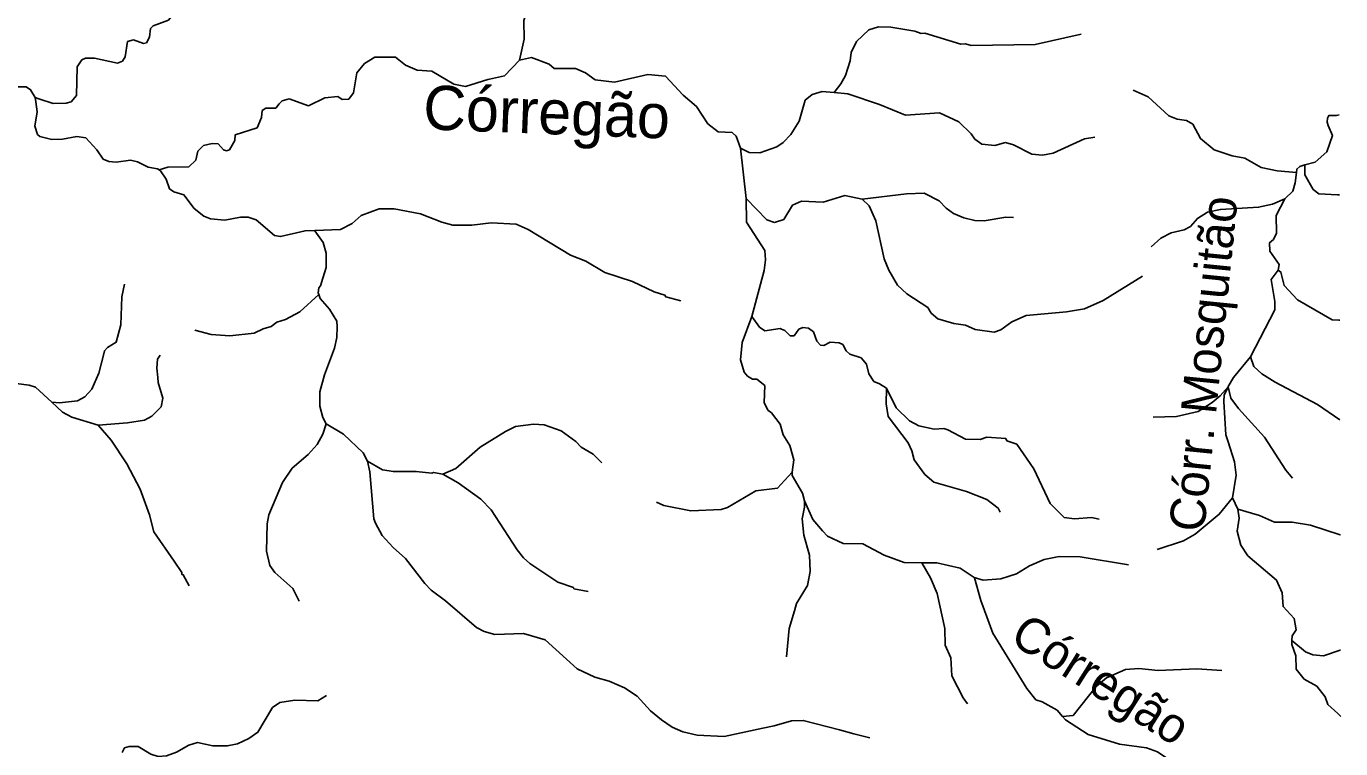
# Model space of a CAD drawing. Extents: x 393 to 446.6, y 8175.5 to 8231.
# Drawn here: x 440.67 to 446.61, y 8185.92 to 8189.19 of the extents above; entities that cross this region are included whole.
import ezdxf
from ezdxf.enums import TextEntityAlignment as Align

# ---------------------------------------------------------------- set-up
doc = ezdxf.new("R2010")
doc.units = 0
doc.header["$LTSCALE"] = 0.064
doc.linetypes.add('LONG_DASHED', pattern=[7.5, 6, -1.5])
doc.layers.add('61', color=7, linetype='Continuous')
doc.layers.add('7', color=7, linetype='Continuous', lineweight=25)
doc.layers.add('9', color=7, linetype='LONG_DASHED', lineweight=25)

msp = doc.modelspace()

# ---------------------------------------------------------------- linework, layer by layer
at = {"layer": '7'}
msp.add_line((446.1457, 8187.0026), (446.1222, 8187.0539), dxfattribs=at)
for points in [[(440.7119, 8188.8644), (440.7118, 8188.8652), (440.6909, 8188.8997), (440.6699, 8188.9126), (440.5924, 8188.9126), (440.5666, 8188.9061), (440.5326, 8188.911), (440.5246, 8188.9287), (440.5287, 8188.9933), (440.5217, 8189.0003), (440.3776, 8188.9949), (440.3647, 8189.0046), (440.3421, 8189.0789), (440.3292, 8189.0934)], [(445.6735, 8188.8981), (445.7408, 8188.8685), (445.8335, 8188.7811), (445.8722, 8188.7675), (445.9146, 8188.7613), (445.9421, 8188.7439), (445.9771, 8188.6793), (446.0388, 8188.6277), (446.1197, 8188.6014), (446.1774, 8188.591), (446.2513, 8188.5478), (446.3241, 8188.5331), (446.4103, 8188.5253)], [(441.2718, 8188.5373), (441.2642, 8188.5429), (441.2222, 8188.5492), (441.1737, 8188.5734), (441.1414, 8188.5815), (441.0768, 8188.5718), (441.0445, 8188.5751), (441.0187, 8188.5864), (440.9896, 8188.6284), (440.9396, 8188.6816), (440.8992, 8188.6881), (440.8346, 8188.6768), (440.7862, 8188.6752), (440.7328, 8188.6881), (440.7216, 8188.6978), (440.7102, 8188.735), (440.7199, 8188.7996), (440.7142, 8188.8454), (440.7119, 8188.8644)], [(446.4492, 8188.5595), (446.4955, 8188.5724), (446.5475, 8188.6189), (446.5735, 8188.6935), (446.5542, 8188.7376), (446.5498, 8188.7538), (446.5508, 8188.772), (446.5569, 8188.7829), (446.5913, 8188.7834), (446.6041, 8188.7859)], [(441.9743, 8188.2635), (441.931, 8188.2618), (441.8196, 8188.236), (441.7922, 8188.2408), (441.7098, 8188.3119), (441.6743, 8188.3232), (441.6388, 8188.3232), (441.5677, 8188.3102), (441.5031, 8188.3167), (441.4741, 8188.328), (441.4305, 8188.3635), (441.3882, 8188.4188), (441.3836, 8188.4249), (441.3384, 8188.4378), (441.319, 8188.4523), (441.3029, 8188.496), (441.2782, 8188.5325), (441.2718, 8188.5373)], [(446.3583, 8188.4059), (446.3941, 8188.4416), (446.4053, 8188.4793), (446.4103, 8188.5253)], [(446.4103, 8188.5253), (446.412, 8188.5409), (446.4268, 8188.5532), (446.4492, 8188.5595)], [(446.605, 8188.4242), (446.5965, 8188.4246), (446.512, 8188.4284), (446.487, 8188.4488), (446.448, 8188.5147), (446.4492, 8188.5595)], [(445.7545, 8188.1895), (445.7986, 8188.2284), (445.8453, 8188.2534), (445.904, 8188.2668), (445.9317, 8188.2812), (445.9632, 8188.3183), (446.0082, 8188.3455), (446.0672, 8188.3586), (446.2396, 8188.3681), (446.3024, 8188.3823), (446.3583, 8188.4059)], [(446.3287, 8188.0836), (446.3332, 8188.1091), (446.2899, 8188.1696), (446.2893, 8188.2078), (446.3071, 8188.2232), (446.32, 8188.251), (446.3185, 8188.3305), (446.3583, 8188.4059)], [(443.629, 8187.9451), (443.5615, 8187.9626), (443.5571, 8187.9711), (443.5087, 8187.9857), (443.4102, 8188.0325), (443.2859, 8188.0729), (443.2003, 8188.1245), (443.1309, 8188.152), (442.9387, 8188.2682), (442.8854, 8188.2925), (442.7724, 8188.2973), (442.6852, 8188.2876), (442.598, 8188.2876), (442.5495, 8188.3005), (442.4526, 8188.3393), (442.3332, 8188.3619), (442.2653, 8188.3619), (442.1846, 8188.3312), (442.1442, 8188.2957), (442.0909, 8188.2682), (441.9743, 8188.2635)], [(441.9925, 8187.9745), (441.9901, 8187.9807), (441.9924, 8188.004), (442.0005, 8188.0131), (442.0115, 8188.0481), (442.0263, 8188.0955), (442.0263, 8188.1601), (442.0134, 8188.2085), (441.975, 8188.2625), (441.9743, 8188.2635)], [(446.2026, 8187.6913), (446.3134, 8187.9049), (446.3135, 8187.9429), (446.2959, 8188.041), (446.3287, 8188.0836)], [(446.6064, 8187.8572), (446.6027, 8187.8575), (446.5726, 8187.8597), (446.4161, 8187.9505), (446.3558, 8188.015), (446.3408, 8188.0753), (446.3287, 8188.0836)], [(441.1151, 8188.0203), (441.1026, 8187.9631), (441.0978, 8187.8371), (441.0768, 8187.758), (441.0381, 8187.7338), (441.0251, 8187.7192), (441.0232, 8187.7119), (440.9993, 8187.6175), (440.967, 8187.5465), (440.9363, 8187.5109), (440.9024, 8187.4931), (440.8217, 8187.4835), (440.7866, 8187.4863)], [(441.4328, 8187.813), (441.5064, 8187.7935), (441.5903, 8187.787), (441.7002, 8187.7984), (441.7421, 8187.8193), (441.7777, 8187.829), (441.8035, 8187.8484), (441.8423, 8187.8613), (441.9068, 8187.8952), (441.9925, 8187.9745)], [(442.0269, 8187.3892), (442.0106, 8187.4183), (441.9972, 8187.469), (441.9972, 8187.5336), (442.0182, 8187.6111), (442.0634, 8187.7306), (442.0747, 8187.779), (442.0764, 8187.8275), (442.0747, 8187.8533), (442.0408, 8187.9082), (441.9994, 8187.9563), (441.9925, 8187.9745)], [(441.2763, 8187.7001), (441.2647, 8187.6814), (441.2609, 8187.6401), (441.265, 8187.5989), (441.2674, 8187.5755), (441.2883, 8187.5045), (441.2803, 8187.4657), (441.2383, 8187.4237), (441.206, 8187.4059), (441.1285, 8187.393), (440.9958, 8187.3828)], [(446.1015, 8187.5567), (446.1023, 8187.5586), (446.126, 8187.5979), (446.2026, 8187.6913)], [(446.6075, 8187.4078), (446.5057, 8187.4769), (446.3146, 8187.5774), (446.2538, 8187.6156), (446.2181, 8187.649), (446.2026, 8187.6913)], [(440.7866, 8187.4863), (440.7135, 8187.5545), (440.6844, 8187.5642), (440.6247, 8187.5707), (440.4535, 8187.5674), (440.4164, 8187.5771), (440.3793, 8187.5868), (440.3373, 8187.6126), (440.2985, 8187.6191), (440.2404, 8187.6175), (440.1855, 8187.6304), (440.1535, 8187.6449)], [(445.7639, 8187.419), (445.8682, 8187.4219), (445.9669, 8187.445), (446.0304, 8187.4859), (446.0659, 8187.5158), (446.1015, 8187.5567)], [(446.1222, 8187.0539), (446.139, 8187.1562), (446.1308, 8187.2176), (446.1019, 8187.3077), (446.0917, 8187.3395), (446.0828, 8187.4902), (446.0848, 8187.5191), (446.1015, 8187.5567)], [(446.3934, 8187.1428), (446.3633, 8187.1788), (446.2666, 8187.328), (446.1482, 8187.4581), (446.1142, 8187.505), (446.1015, 8187.5567)], [(440.9958, 8187.3828), (440.8766, 8187.4189), (440.8346, 8187.4415), (440.7866, 8187.4863)], [(441.4068, 8186.656), (441.3804, 8186.7068), (441.3739, 8186.7084), (441.3739, 8186.7164), (441.34, 8186.7682), (441.248, 8186.9006), (441.2286, 8186.9781), (441.185, 8187.0943), (441.1252, 8187.2074), (441.0542, 8187.3156), (440.9958, 8187.3828)], [(441.9036, 8186.5867), (441.8762, 8186.6438), (441.7938, 8186.7164), (441.7712, 8186.7488), (441.7566, 8186.8134), (441.7599, 8186.9361), (441.7679, 8186.9781), (441.8293, 8187.1234), (441.8729, 8187.188), (441.9456, 8187.2509), (441.9859, 8187.2962), (442.0118, 8187.343), (442.0269, 8187.3892)], [(442.2133, 8187.22), (442.1935, 8187.2572), (442.1039, 8187.343), (442.0269, 8187.3892)], [(443.2723, 8187.2127), (443.2327, 8187.2511), (443.1793, 8187.2832), (443.155, 8187.3091), (443.0889, 8187.3575), (443.0114, 8187.385), (442.9629, 8187.3882), (442.8822, 8187.3769), (442.837, 8187.3543), (442.7223, 8187.2832), (442.6125, 8187.1863), (442.5535, 8187.161)], [(442.5535, 8187.161), (442.5116, 8187.1692), (442.5043, 8187.1653), (442.4333, 8187.1734), (442.3299, 8187.1734), (442.2815, 8187.1815), (442.2133, 8187.22)], [(444.4825, 8185.9685), (444.4114, 8185.9871), (444.3452, 8186.0059), (444.182, 8186.0479), (444.1288, 8186.0463), (444.0513, 8186.0237), (444, 8186.0127), (443.8252, 8185.9752), (443.7025, 8185.9817), (443.6379, 8185.9962), (443.5895, 8186.0172), (443.541, 8186.0511), (443.4925, 8186.0915), (443.4312, 8186.1577), (443.3747, 8186.1949), (443.3053, 8186.2255), (443.2407, 8186.2433), (443.1599, 8186.2804), (443.0162, 8186.4129), (442.9177, 8186.4403), (442.7885, 8186.4371), (442.7401, 8186.45), (442.7062, 8186.4678), (442.5657, 8186.5889), (442.5011, 8186.6373), (442.472, 8186.6664), (442.3848, 8186.7794), (442.3283, 8186.8295), (442.2798, 8186.8844), (442.2491, 8186.9393), (442.2411, 8186.9587), (442.2233, 8187.1718), (442.2133, 8187.22)], [(443.2107, 8186.6314), (443.1455, 8186.643), (443.1437, 8186.6486), (443.0727, 8186.6728), (442.9468, 8186.7568), (442.9177, 8186.7826), (442.8886, 8186.8198), (442.7723, 8187.0007), (442.7255, 8187.0491), (442.6222, 8187.1217), (442.5535, 8187.161)], [(445.7813, 8186.821), (445.9011, 8186.8599), (445.9538, 8186.8896), (446.0621, 8186.9801), (446.1222, 8187.0539)], [(446.3901, 8186.4091), (446.3907, 8186.431), (446.4088, 8186.4579), (446.4009, 8186.5091), (446.3507, 8186.5624), (446.3462, 8186.6244), (446.3212, 8186.6822), (446.1904, 8186.7927), (446.1596, 8186.8406), (446.1424, 8186.9044), (446.1518, 8186.9619), (446.1457, 8187.0026)], [(446.6088, 8186.8862), (446.6078, 8186.8865), (446.474, 8186.9308), (446.392, 8186.944), (446.3113, 8186.9444), (446.2441, 8186.9747), (446.1457, 8187.0026)], [(446.6108, 8186.0661), (446.5977, 8186.0784), (446.5533, 8186.12), (446.5411, 8186.1542), (446.5029, 8186.2023), (446.4453, 8186.2346), (446.4094, 8186.28), (446.4086, 8186.3392), (446.3895, 8186.3904), (446.3901, 8186.4091)], [(446.6101, 8186.3653), (446.6087, 8186.3649), (446.5329, 8186.3405), (446.4855, 8186.3447), (446.4513, 8186.3579), (446.3901, 8186.4091)], [(442.0284, 8186.1599), (441.9892, 8186.1367), (441.8842, 8186.14), (441.8164, 8186.1287), (441.7841, 8186.1061), (441.7179, 8185.9946), (441.6775, 8185.9656), (441.6259, 8185.9413), (441.5873, 8185.9345), (441.5807, 8185.9333), (441.5144, 8185.9333), (441.445, 8185.9478), (441.4063, 8185.9365), (441.3497, 8185.9042), (441.3045, 8185.888), (441.2674, 8185.8848), (441.2336, 8185.8949)], [(441.2336, 8185.8949), (441.177, 8185.93), (441.1366, 8185.93), (441.1156, 8185.9236), (441.1042, 8185.9026)]]:
    msp.add_lwpolyline(points, dxfattribs=at)
at = {"layer": '9'}
msp.add_line((443.9248, 8188.408), (443.8981, 8188.6356), dxfattribs=at)
for points in [[(443.1687, 8189.6329), (443.1662, 8189.6112), (443.1581, 8189.5423), (443.1242, 8189.463), (443.0741, 8189.3923), (442.9527, 8189.2754), (442.9293, 8189.2425), (442.9193, 8189.2135), (442.9193, 8189.2127), (442.9207, 8189.1291), (442.9003, 8189.0335)], [(441.3406, 8189.2588), (441.3389, 8189.2456), (441.3138, 8189.2141), (441.2445, 8189.1884), (441.233, 8189.1774), (441.228, 8189.1378), (441.2142, 8189.1117), (441.2011, 8189.1091), (441.156, 8189.1251), (441.1281, 8189.1182), (441.1178, 8189.048), (441.1052, 8189.0292), (441.0836, 8189.0201), (440.9799, 8189.0432), (440.938, 8189.0431), (440.9217, 8189.0356), (440.9011, 8189.004), (440.8981, 8188.8733), (440.8746, 8188.8458), (440.851, 8188.8384), (440.7924, 8188.8375), (440.7271, 8188.8593), (440.7119, 8188.8644)], [(445.4373, 8189.1513), (445.2308, 8189.104), (444.9403, 8189.1), (444.915, 8189.1077), (444.8935, 8189.1066), (444.7314, 8189.1561), (444.7142, 8189.1548), (444.6868, 8189.1645), (444.5782, 8189.1825), (444.5228, 8189.1837), (444.4791, 8189.1706), (444.423, 8189.1181), (444.3985, 8189.0675), (444.3934, 8189.0302), (444.3725, 8188.9643), (444.3523, 8188.9267), (444.3212, 8188.8873)], [(442.9003, 8189.0335), (442.8322, 8188.9622), (442.7641, 8188.948), (442.7563, 8188.9456), (442.6561, 8188.9144), (442.6032, 8188.9254), (442.5035, 8188.9836), (442.4375, 8188.9884), (442.3849, 8189.0112), (442.3403, 8189.0464), (442.2461, 8189.0464), (442.1996, 8189.0183), (442.1645, 8188.9767), (442.1496, 8188.886), (442.1291, 8188.8579), (442.0986, 8188.8563), (442.0794, 8188.8686), (442.0208, 8188.8625), (441.9471, 8188.8274), (441.8583, 8188.859), (441.8269, 8188.8499), (441.8144, 8188.8362), (441.7995, 8188.816), (441.7774, 8188.8171), (441.7534, 8188.8162), (441.7377, 8188.8057), (441.7338, 8188.7736), (441.7143, 8188.7271), (441.6154, 8188.6961), (441.6134, 8188.6702), (441.589, 8188.6285), (441.5764, 8188.6229), (441.5626, 8188.6285), (441.5379, 8188.6553), (441.5115, 8188.6572), (441.4717, 8188.6481), (441.4457, 8188.6217), (441.4376, 8188.5815), (441.4051, 8188.5505), (441.3115, 8188.55), (441.2718, 8188.5373)], [(443.8981, 8188.6356), (443.8783, 8188.6906), (443.8609, 8188.707), (443.7979, 8188.7095), (443.7503, 8188.7461), (443.6992, 8188.8236), (443.6392, 8188.8746), (443.5601, 8188.961), (443.4801, 8188.9686), (443.3292, 8188.9337), (443.2418, 8188.9449), (443.1974, 8188.9759), (443.1522, 8188.9962), (443.0563, 8188.9952), (443.0337, 8189.015), (442.954, 8189.0453), (442.9003, 8189.0335)], [(444.3212, 8188.8873), (444.2679, 8188.892), (444.2229, 8188.8783), (444.1908, 8188.8534), (444.1637, 8188.7584), (444.1253, 8188.6979), (444.0912, 8188.6609), (444.0623, 8188.6421), (443.986, 8188.6139), (443.9371, 8188.6165), (443.8981, 8188.6356)], [(445.4994, 8188.6861), (445.4534, 8188.6785), (445.3121, 8188.6132), (445.2636, 8188.6042), (445.2153, 8188.6092), (445.1325, 8188.6511), (445.0956, 8188.6619), (445.0474, 8188.6479), (444.9887, 8188.6531), (444.957, 8188.6757), (444.9409, 8188.7005), (444.8845, 8188.754), (444.7972, 8188.7957), (444.6435, 8188.7854), (444.526, 8188.8333), (444.3838, 8188.8818), (444.3212, 8188.8873)], [(444.4476, 8188.4051), (444.3696, 8188.4214), (444.2718, 8188.3914), (444.1742, 8188.3956), (444.1329, 8188.3785), (444.0948, 8188.3123), (444.0524, 8188.299), (444.0176, 8188.3122), (443.9248, 8188.408)], [(443.9504, 8187.875), (444.0059, 8188.0822), (444.0118, 8188.1308), (444.0091, 8188.1725), (443.9262, 8188.3017), (443.9248, 8188.408)], [(445.1327, 8188.3227), (445.0979, 8188.3237), (445.0002, 8188.3069), (444.9582, 8188.3086), (444.9075, 8188.3206), (444.8608, 8188.3399), (444.8275, 8188.3639), (444.7964, 8188.3978), (444.7287, 8188.4327), (444.6494, 8188.4296), (444.4476, 8188.4051)], [(445.7155, 8188.0564), (445.5369, 8187.9461), (445.4529, 8187.9098), (445.3715, 8187.8951), (445.1894, 8187.8788), (445.1243, 8187.8503), (445.0755, 8187.814), (445.0441, 8187.8033), (444.9588, 8187.8154), (444.9155, 8187.8357), (444.8625, 8187.8422), (444.7903, 8187.8639), (444.7604, 8187.8899), (444.7454, 8187.9145), (444.65, 8187.9768), (444.608, 8188.0154), (444.5689, 8188.0838), (444.5481, 8188.1355), (444.5099, 8188.3063), (444.4806, 8188.3744), (444.4476, 8188.4051)], [(444.1318, 8187.1711), (444.1402, 8187.2256), (444.1211, 8187.2911), (444.0918, 8187.3397), (444.0772, 8187.387), (444.0393, 8187.4393), (444.0218, 8187.4514), (444.0052, 8187.4858), (444.0083, 8187.5629), (443.972, 8187.5903), (443.9527, 8187.591), (443.9306, 8187.604), (443.9148, 8187.6226), (443.8986, 8187.6787), (443.9032, 8187.7248), (443.9064, 8187.7563), (443.9504, 8187.875)], [(444.5579, 8187.5498), (444.5267, 8187.5705), (444.501, 8187.5808), (444.4792, 8187.6146), (444.4678, 8187.6589), (444.4436, 8187.6876), (444.3932, 8187.7044), (444.3764, 8187.7187), (444.3611, 8187.7479), (444.3442, 8187.7555), (444.304, 8187.7579), (444.2752, 8187.7431), (444.2597, 8187.7452), (444.2435, 8187.7621), (444.2285, 8187.8047), (444.2053, 8187.8214), (444.1807, 8187.8243), (444.1626, 8187.8169), (444.1411, 8187.7868), (444.1223, 8187.7867), (444.0996, 8187.8117), (444.0831, 8187.8177), (444.0782, 8187.8195), (444.0086, 8187.8096), (443.9848, 8187.8263), (443.9504, 8187.875)], [(445.0717, 8186.9895), (445.0632, 8187.007), (445.0111, 8187.0471), (444.9201, 8187.0829), (444.7724, 8187.1247), (444.7315, 8187.1601), (444.6828, 8187.2268), (444.6733, 8187.2673), (444.6566, 8187.3026), (444.5665, 8187.4223), (444.5563, 8187.4789), (444.5579, 8187.5498)], [(445.5199, 8186.9579), (445.4852, 8186.9651), (445.4077, 8186.9587), (445.3609, 8186.9652), (445.2979, 8187.0281), (445.2236, 8187.1848), (445.1477, 8187.2978), (445.1025, 8187.3123), (445.0977, 8187.322), (445.011, 8187.329), (444.9814, 8187.3188), (444.9152, 8187.3204), (444.8361, 8187.3624), (444.8167, 8187.3672), (444.7731, 8187.3656), (444.7037, 8187.3801), (444.6617, 8187.4027), (444.6022, 8187.4621), (444.5579, 8187.5498)], [(443.5186, 8187.0354), (443.5515, 8187.0201), (443.6738, 8186.996), (443.8112, 8187.0013), (443.8391, 8187.01), (443.9671, 8187.0854), (444.0657, 8187.0979), (444.1318, 8187.1711)], [(444.1876, 8187.0401), (444.1787, 8187.0754), (444.1326, 8187.156), (444.1318, 8187.1711)], [(444.107, 8186.3361), (444.119, 8186.4641), (444.1421, 8186.5435), (444.1518, 8186.5767), (444.2012, 8186.6585), (444.2127, 8186.7214), (444.2108, 8186.7946), (444.1853, 8186.886), (444.1774, 8186.9596), (444.1883, 8187.0127), (444.1876, 8187.0401)], [(444.7182, 8186.7612), (444.6388, 8186.7621), (444.5481, 8186.7954), (444.4516, 8186.8467), (444.3625, 8186.8472), (444.2912, 8186.8803), (444.2689, 8186.9058), (444.225, 8186.9558), (444.1876, 8187.0401)], [(444.9539, 8186.6947), (444.8913, 8186.7356), (444.7853, 8186.7605), (444.7182, 8186.7612)], [(444.9246, 8186.1233), (444.9048, 8186.1498), (444.8528, 8186.2494), (444.8487, 8186.3305), (444.823, 8186.3876), (444.8213, 8186.4636), (444.787, 8186.6225), (444.7572, 8186.6919), (444.7182, 8186.7612)], [(445.6519, 8186.7515), (445.4329, 8186.7874), (445.3386, 8186.7889), (445.2711, 8186.7748), (445.2048, 8186.7472), (445.1454, 8186.7113), (445.0744, 8186.6888), (444.9949, 8186.6825), (444.9544, 8186.6946), (444.9539, 8186.6947)], [(445.354, 8186.0652), (445.3294, 8186.0938), (445.2624, 8186.1319), (445.2331, 8186.1405), (445.1919, 8186.1915), (445.039, 8186.4431), (444.984, 8186.5907), (444.9563, 8186.6932), (444.9539, 8186.6947)], [(446.074, 8186.2737), (445.9602, 8186.2804), (445.7862, 8186.274), (445.6991, 8186.2819), (445.6377, 8186.2787), (445.5531, 8186.2409), (445.5062, 8186.2011), (445.4018, 8186.0698), (445.354, 8186.0652)], [(445.9529, 8185.7655), (445.8943, 8185.7996), (445.852, 8185.8593), (445.7822, 8185.9054), (445.7329, 8185.9239), (445.6111, 8185.9404), (445.4696, 8185.9844), (445.3667, 8186.0504), (445.354, 8186.0652)]]:
    msp.add_lwpolyline(points, dxfattribs=at)

# ---------------------------------------------------------------- texts
at = {"layer": '61'}
for s, height, rotation, p in [('Córregão', 0.2, 357.797, (443.0191, 8188.6999)), ('Córr. Mosquitão', 0.16, 84.289, (446.0694, 8187.6534)), ('Córregão', 0.16, 327.724, (445.4856, 8186.166))]:
    msp.add_text(s, height=height, rotation=rotation, dxfattribs=at).set_placement(p, align=Align.CENTER)

doc.saveas('drawing.dxf')
